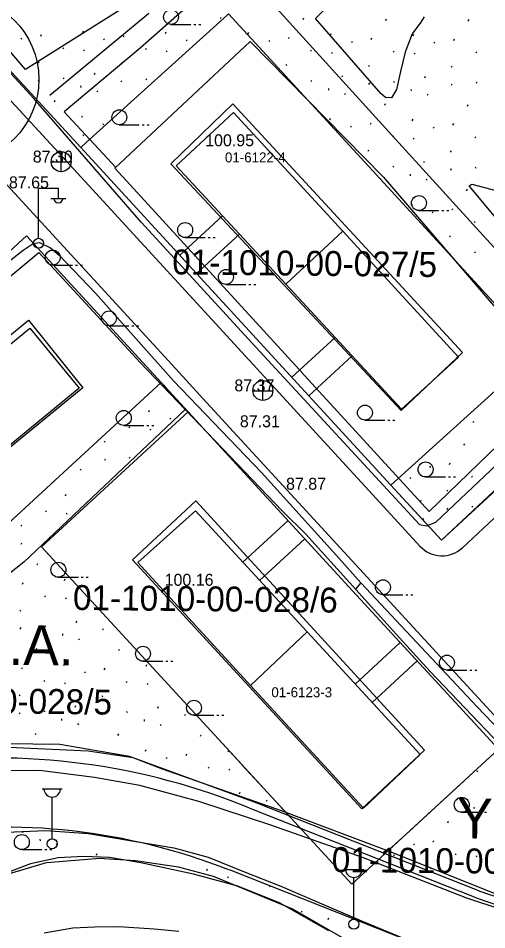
# Model space of a CAD drawing. Extents: x 412225 to 413380, y 4456471 to 4457189.
# Drawn here: x 412621.2 to 412668.2, y 4456847.1 to 4456938.5 of the extents above; entities that cross this region are included whole.
import ezdxf

# ---------------------------------------------------------------- set-up
doc = ezdxf.new("R2010")
doc.units = 0
for name, color, linetype in [('0_HALİHAZIR', 7, 'Continuous'), ('0_KADASTRO', 7, 'Continuous'), ('Level 27', 7, 'Continuous'), ('Level 28', 7, 'Continuous'), ('Level 41', 7, 'Continuous'), ('Level 56', 7, 'Continuous'), ('Level 57', 7, 'Continuous'), ('Level 58', 7, 'Continuous'), ('Level 59', 7, 'Continuous'), ('Level 62', 7, 'Continuous')]:
    doc.layers.add(name, color=color, linetype=linetype)

msp = doc.modelspace()

# ---------------------------------------------------------------- linework, layer by layer
at = {"layer": '0_HALİHAZIR'}
for p, q in [((412636.524, 4456937.892), (412638.524, 4456937.892)), ((412638.824, 4456937.892), (412639.024, 4456937.892)), ((412639.324, 4456937.892), (412639.524, 4456937.892)), ((412631.337, 4456927.833), (412633.337, 4456927.833)), ((412633.637, 4456927.833), (412633.837, 4456927.833)), ((412634.137, 4456927.833), (412634.337, 4456927.833)), ((412625.513, 4456923.114), (412625.513, 4456925.114)), ((412624.493, 4456924.105), (412626.493, 4456924.104)), ((412623.219, 4456916.464), (412623.219, 4456921.464)), ((412623.219, 4456921.464), (412625.219, 4456921.464)), ((412625.219, 4456920.464), (412625.219, 4456921.464)), ((412624.459, 4456920.424), (412625.959, 4456920.424)), ((412661.411, 4456919.221), (412663.411, 4456919.221)), ((412663.711, 4456919.221), (412663.911, 4456919.221)), ((412664.211, 4456919.221), (412664.411, 4456919.221)), ((412637.946, 4456916.512), (412639.946, 4456916.512)), ((412640.246, 4456916.512), (412640.446, 4456916.512)), ((412640.746, 4456916.512), (412640.946, 4456916.512)), ((412624.649, 4456913.757), (412626.649, 4456913.757)), ((412626.949, 4456913.757), (412627.149, 4456913.757)), ((412627.449, 4456913.757), (412627.649, 4456913.757)), ((412642.044, 4456911.809), (412644.044, 4456911.809)), ((412644.344, 4456911.809), (412644.544, 4456911.809)), ((412644.844, 4456911.809), (412645.044, 4456911.809)), ((412630.301, 4456907.658), (412632.301, 4456907.658)), ((412632.601, 4456907.658), (412632.801, 4456907.658)), ((412633.101, 4456907.658), (412633.301, 4456907.658)), ((412645.758, 4456900.162), (412645.758, 4456902.162)), ((412644.738, 4456901.152), (412646.738, 4456901.152)), ((412631.785, 4456897.664), (412633.785, 4456897.664)), ((412634.085, 4456897.664), (412634.285, 4456897.664)), ((412634.585, 4456897.664), (412634.785, 4456897.664)), ((412655.994, 4456898.197), (412657.994, 4456898.197)), ((412658.294, 4456898.197), (412658.494, 4456898.197)), ((412658.794, 4456898.197), (412658.994, 4456898.197)), ((412662.08, 4456892.496), (412664.08, 4456892.496)), ((412664.38, 4456892.496), (412664.58, 4456892.496)), ((412664.88, 4456892.496), (412665.08, 4456892.496)), ((412625.222, 4456882.431), (412627.222, 4456882.431)), ((412627.522, 4456882.431), (412627.722, 4456882.431)), ((412628.022, 4456882.431), (412628.222, 4456882.431)), ((412657.8, 4456880.673), (412659.8, 4456880.672)), ((412660.1, 4456880.672), (412660.3, 4456880.672)), ((412660.6, 4456880.672), (412660.8, 4456880.672)), ((412633.714, 4456874.008), (412635.714, 4456874.008)), ((412636.014, 4456874.008), (412636.214, 4456874.008)), ((412636.514, 4456874.008), (412636.714, 4456874.008)), ((412664.224, 4456873.117), (412666.224, 4456873.116)), ((412666.524, 4456873.116), (412666.724, 4456873.116)), ((412667.024, 4456873.116), (412667.224, 4456873.116)), ((412638.833, 4456868.586), (412640.833, 4456868.586)), ((412641.133, 4456868.586), (412641.333, 4456868.586)), ((412641.633, 4456868.586), (412641.833, 4456868.586)), ((412623.599, 4456861.192), (412625.599, 4456861.192)), ((412624.599, 4456856.192), (412624.599, 4456860.384)), ((412665.71, 4456858.853), (412667.711, 4456858.853)), ((412668.011, 4456858.853), (412668.211, 4456858.853)), ((412621.55, 4456855.111), (412623.55, 4456855.111)), ((412623.85, 4456855.111), (412624.05, 4456855.111)), ((412624.35, 4456855.111), (412624.55, 4456855.111)), ((412653.878, 4456853.121), (412655.878, 4456853.121)), ((412654.878, 4456848.121), (412654.878, 4456852.314))]:
    msp.add_line(p, q, dxfattribs=at)
for points in [[(412669.905, 4456964.223), (412640.886, 4456945.35), (412621.912, 4456933.376), (412608.502, 4456949.1), (412639.775, 4456968.887), (412659.868, 4456980.208), (412664.29, 4456973.005)], [(412661.467, 4456887.739), (412645.033, 4456905.513), (412633.541, 4456918.05), (412622.741, 4456930.466), (412609.011, 4456945.402), (412606.932, 4456948.166), (412606.21, 4456949.224), (412605.901, 4456950.124), (412605.894, 4456950.633), (412605.99, 4456950.782), (412606.232, 4456951.131), (412616.975, 4456957.14), (412641.688, 4456971.736)], [(412659.577, 4456933.177), (412659.163, 4456931.361), (412658.669, 4456930.538), (412658.065, 4456930.578), (412657.603, 4456930.979), (412651.033, 4456938.484), (412654.972, 4456942.391)], [(412645.761, 4456941.044), (412644.524, 4456941.972), (412643.543, 4456942.088), (412642.206, 4456942.036), (412640.91, 4456941.478), (412639.096, 4456940.538), (412633.445, 4456935.529), (412625.806, 4456929.138), (412630.972, 4456923.55)], [(412661.467, 4456887.739), (412662.17, 4456887.586), (412663.095, 4456887.959), (412679.73, 4456903.682), (412659.074, 4456926.379), (412645.761, 4456941.044)], [(412624.357, 4456930.793), (412634.285, 4456939.013)], [(412661.943, 4456938.644), (412661.609, 4456938.117), (412660.745, 4456936.963)], [(412660.745, 4456936.963), (412660.021, 4456935.125), (412659.577, 4456933.177)], [(412630.877, 4456923.461), (412644.458, 4456936.187)], [(412644.458, 4456936.187), (412657.853, 4456922.584), (412675.311, 4456902.222), (412670.352, 4456896.669)], [(412649.754, 4456902.883), (412632.419, 4456921.787), (412630.877, 4456923.461)], [(412670.182, 4456917.257), (412666.463, 4456921.689), (412666.721, 4456921.872), (412669.259, 4456921.191), (412670.745, 4456921.083), (412672.017, 4456921.118), (412673.268, 4456921.478), (412673.981, 4456921.799), (412674.307, 4456921.804), (412674.655, 4456921.45)], [(412586.225, 4456885.798), (412601.668, 4456898.648), (412620.277, 4456914.141), (412621.674, 4456915.263), (412622.684, 4456915.902), (412623.34, 4456916.01), (412624.416, 4456915.467), (412625.314, 4456914.757), (412628.953, 4456910.931), (412636.791, 4456902.138), (412645.62, 4456892.948), (412653.146, 4456884.609)], [(412591.319, 4456880.602), (412587.805, 4456885.558), (412623.242, 4456915.014), (412633.436, 4456903.99), (412647.682, 4456889.094)], [(412651.744, 4456900.713), (412649.605, 4456903.046)], [(412670.352, 4456896.669), (412662.455, 4456889.033), (412651.744, 4456900.713)], [(412637.945, 4456899.275), (412621.744, 4456883.95), (412601.277, 4456867.764)], [(412635.655, 4456863.173), (412632.712, 4456864.33), (412628.216, 4456864.971), (412618.808, 4456865.408), (412611.713, 4456865.008), (412604.825, 4456863.97), (412593.317, 4456861.895), (412589.231, 4456861.424), (412582.882, 4456860.625), (412578.297, 4456860.557), (412573.901, 4456861.085), (412571.802, 4456861.843), (412570.047, 4456862.738), (412558.81, 4456867.948), (412554.283, 4456870.692), (412550.76, 4456873.32), (412541.737, 4456882.227), (412530.428, 4456894.636)], [(412650.072, 4456886.741), (412647.671, 4456889.106)], [(412650.072, 4456886.741), (412659.473, 4456876.342)], [(412653.146, 4456884.609), (412655.596, 4456881.887)], [(412655.596, 4456881.887), (412655.038, 4456881.248)], [(412655.596, 4456881.887), (412667.239, 4456869.467), (412672.044, 4456864.462), (412672.911, 4456863.362), (412673.036, 4456862.676), (412672.994, 4456862.057)], [(412662.524, 4456872.993), (412659.473, 4456876.342)], [(412662.524, 4456872.993), (412673.026, 4456862.023), (412673.4, 4456861.017), (412673.404, 4456860.192)], [(412669.784, 4456849.055), (412666.217, 4456850.235), (412655.835, 4456854.291), (412646.533, 4456857.573), (412639.332, 4456859.95), (412633.392, 4456861.539), (412628.844, 4456862.327), (412623.327, 4456863.035), (412617.262, 4456863.012)], [(412673.404, 4456860.192), (412673.252, 4456858.267), (412672.378, 4456853.948), (412669.387, 4456850.535), (412658.624, 4456854.848), (412647.616, 4456859.009), (412635.655, 4456863.173)], [(412618.415, 4456856.79), (412623.951, 4456857.035), (412628.245, 4456856.737), (412632.793, 4456855.949), (412636.797, 4456855.284), (412640.262, 4456854.365), (412643.966, 4456852.858), (412647.537, 4456851.431), (412651.424, 4456849.762), (412655.642, 4456847.95), (412660.156, 4456846.077)], [(412652.353, 4456846.965), (412647.413, 4456849.769), (412643.247, 4456851.45), (412638.775, 4456852.65), (412633.482, 4456853.773), (412630.335, 4456854.302), (412627.786, 4456854.429), (412625.207, 4456854.276), (412622.405, 4456853.676), (412619.054, 4456852.427), (412615.022, 4456850.527), (412611.653, 4456848.275), (412608.162, 4456845.364)], [(412623.782, 4456846.743), (412626.684, 4456847.262), (412628.868, 4456847.376), (412631.301, 4456847.379), (412634.822, 4456847.151), (412637.307, 4456846.924)]]:
    msp.add_lwpolyline(points, dxfattribs=at)
for points in [[(412659.637, 4456899.176), (412636.519, 4456923.925), (412642.744, 4456929.921), (412665.799, 4456904.992)], [(412601.642, 4456880.156), (412596.096, 4456886.795), (412622.207, 4456908.219), (412627.673, 4456901.449)], [(412661.98, 4456865.081), (412655.689, 4456859.198), (412632.649, 4456884.176), (412639.006, 4456890.093)]]:
    msp.add_lwpolyline(points, close=True, dxfattribs=at)
for centre, radius in [((412636.524, 4456938.642), 0.75), ((412631.337, 4456928.583), 0.75), ((412625.498, 4456924.123), 1), ((412661.411, 4456919.971), 0.75), ((412637.946, 4456917.262), 0.75), ((412623.229, 4456915.939), 0.5), ((412624.649, 4456914.507), 0.75), ((412642.044, 4456912.559), 0.75), ((412630.301, 4456908.408), 0.75), ((412645.743, 4456901.171), 1), ((412631.785, 4456898.414), 0.75), ((412655.994, 4456898.947), 0.75), ((412662.08, 4456893.246), 0.75), ((412625.222, 4456883.181), 0.75), ((412657.8, 4456881.423), 0.75), ((412633.714, 4456874.758), 0.75), ((412664.224, 4456873.867), 0.75), ((412638.833, 4456869.336), 0.75), ((412665.711, 4456859.603), 0.75), ((412621.55, 4456855.861), 0.75), ((412624.599, 4456855.692), 0.5), ((412654.878, 4456847.621), 0.5)]:
    msp.add_circle(centre, radius, dxfattribs=at)
for centre, radius, start, end in [((412625.219, 4456920.467), 0.474, 184.83843, 355.14641), ((412624.599, 4456861.221), 0.837, 183.298, 356.90719), ((412654.878, 4456853.151), 0.837, 183.298, 356.90719)]:
    msp.add_arc(centre, radius, start, end, dxfattribs=at)
at = {"layer": '0_KADASTRO'}
for points in [[(412642.144, 4456938.796), (412627.999, 4456926.037), (412627.457, 4456925.548), (412610.535, 4456943.95)], [(412701.663, 4456940.335), (412731.651, 4456907.154), (412741.85, 4456895.869), (412723, 4456881.651), (412698.351, 4456863.216), (412671.192, 4456892.819), (412671.06, 4456892.963), (412670.904, 4456892.819), (412663.67, 4456886.167), (412661.8, 4456888.201), (412658.594, 4456891.688), (412673.248, 4456904.903), (412673.447, 4456905.083), (412642.309, 4456938.944)]]:
    msp.add_lwpolyline(points, dxfattribs=at)
for points in [[(412627.457, 4456925.548), (412627.999, 4456926.037), (412642.144, 4456938.796), (412642.309, 4456938.944), (412673.447, 4456905.083), (412673.248, 4456904.903), (412658.594, 4456891.688)], [(412586.676, 4456884.209), (412587.381, 4456884.857), (412598.621, 4456895.193), (412622.008, 4456916.7), (412635.546, 4456901.978), (412618.448, 4456886.255), (412600.214, 4456869.487), (412594.888, 4456875.278)], [(412623.532, 4456885.496), (412638.236, 4456899.017), (412654.744, 4456881.084), (412669.391, 4456865.173), (412654.669, 4456851.635), (412640.128, 4456867.447)]]:
    msp.add_lwpolyline(points, close=True, dxfattribs=at)
at = {"layer": 'Level 27'}
for points in [[(412698.351, 4456863.216), (412671.009, 4456893.019), (412663.67, 4456886.167), (412658.594, 4456891.688), (412627.457, 4456925.548), (412610.535, 4456943.95), (412609.853, 4456946.488), (412610.198, 4456948.664), (412611.072, 4456950.765), (412612.896, 4456952.445), (412618.421, 4456955.74), (412659.349, 4456980.825), (412662.956, 4456983.053), (412675.647, 4456990.653), (412677.81, 4456991.799), (412679.882, 4456991.945), (412681.966, 4456991.421), (412682.158, 4456991.258), (412683.551, 4456990.073), (412683.789, 4456989.871), (412711.969, 4456958.753), (412714.653, 4456955.79), (412757.812, 4456908.134)], [(412617.27, 4456921.852), (412615.804, 4456920.504), (412603.771, 4456909.439), (412581.938, 4456889.362), (412586.676, 4456884.209), (412587.381, 4456884.857), (412598.621, 4456895.193), (412622.008, 4456916.7)], [(412622.008, 4456916.7), (412635.546, 4456901.978), (412638.236, 4456899.017), (412654.744, 4456881.084), (412669.391, 4456865.173), (412680.541, 4456853.048)]]:
    msp.add_lwpolyline(points, dxfattribs=at)
at = {"layer": 'Level 28'}
for p, q in [((412645.067, 4456859.811), (412632.353, 4456864.457)), ((412667.266, 4456851.048), (412645.067, 4456859.811))]:
    msp.add_line(p, q, dxfattribs=at)
msp.add_lwpolyline([(412632.353, 4456864.457), (412625.372, 4456865.654), (412617.213, 4456865.769)], dxfattribs=at)
msp.add_arc((412675.435, 4456871.744), 22.25, 248.45902, 288.61317, dxfattribs=at)
at = {"layer": 'Level 41'}
for p, q in [((412641.494, 4456938.475), (412641.568, 4456938.634)), ((412649.787, 4456938.39), (412649.861, 4456938.549)), ((412658.08, 4456938.305), (412658.153, 4456938.464)), ((412666.372, 4456938.22), (412666.446, 4456938.379)), ((412623.452, 4456936.721), (412623.524, 4456936.88)), ((412627.666, 4456937.086), (412627.737, 4456937.245)), ((412631.744, 4456936.636), (412631.817, 4456936.796)), ((412635.958, 4456937.001), (412636.03, 4456937.16)), ((412644.251, 4456936.916), (412644.322, 4456937.076)), ((412648.329, 4456936.467), (412648.402, 4456936.626)), ((412652.543, 4456936.831), (412652.615, 4456936.991)), ((412660.836, 4456936.747), (412660.907, 4456936.906)), ((412621.462, 4456936.534), (412621.531, 4456936.427)), ((412629.754, 4456936.449), (412629.824, 4456936.342)), ((412638.047, 4456936.364), (412638.117, 4456936.257)), ((412646.339, 4456936.279), (412646.409, 4456936.172)), ((412654.632, 4456936.194), (412654.702, 4456936.087)), ((412656.622, 4456936.382), (412656.694, 4456936.541)), ((412662.924, 4456936.109), (412662.994, 4456936.002)), ((412664.914, 4456936.297), (412664.987, 4456936.456)), ((412625.66, 4456935.562), (412625.73, 4456935.454)), ((412627.757, 4456935.348), (412627.827, 4456935.24)), ((412633.952, 4456935.477), (412634.022, 4456935.369)), ((412636.049, 4456935.263), (412636.119, 4456935.155)), ((412650.538, 4456935.307), (412650.607, 4456935.199)), ((412652.634, 4456935.093), (412652.704, 4456934.986)), ((412658.83, 4456935.222), (412658.9, 4456935.114)), ((412660.927, 4456935.009), (412660.997, 4456934.901)), ((412667.123, 4456935.137), (412667.193, 4456935.029)), ((412623.189, 4456934.134), (412623.259, 4456934.026)), ((412631.482, 4456934.049), (412631.552, 4456933.941)), ((412648.067, 4456933.879), (412648.137, 4456933.771)), ((412628.829, 4456932.883), (412628.901, 4456933.041)), ((412656.359, 4456933.794), (412656.429, 4456933.687)), ((412664.652, 4456933.709), (412664.722, 4456933.602)), ((412623.227, 4456932.211), (412623.301, 4456932.371)), ((412625.696, 4456932.531), (412625.766, 4456932.423)), ((412631.52, 4456932.126), (412631.594, 4456932.286)), ((412633.988, 4456932.446), (412634.058, 4456932.338)), ((412650.574, 4456932.276), (412650.643, 4456932.169)), ((412653.706, 4456932.628), (412653.779, 4456932.787)), ((412658.866, 4456932.192), (412658.936, 4456932.084)), ((412661.999, 4456932.543), (412662.071, 4456932.702)), ((412667.159, 4456932.107), (412667.229, 4456931.999)), ((412627.446, 4456931.722), (412627.462, 4456931.562)), ((412629.071, 4456931.235), (412629.14, 4456931.128)), ((412652.323, 4456931.467), (412652.34, 4456931.307)), ((412656.398, 4456931.872), (412656.471, 4456932.031)), ((412660.616, 4456931.383), (412660.632, 4456931.222)), ((412664.69, 4456931.787), (412664.764, 4456931.946)), ((412624.822, 4456930.135), (412624.896, 4456930.294)), ((412653.948, 4456930.981), (412654.017, 4456930.873)), ((412662.241, 4456930.896), (412662.31, 4456930.788)), ((412657.993, 4456929.795), (412658.066, 4456929.955)), ((412666.285, 4456929.71), (412666.359, 4456929.87)), ((412627.578, 4456928.577), (412627.65, 4456928.736)), ((412652.456, 4456928.322), (412652.528, 4456928.481)), ((412660.749, 4456928.237), (412660.82, 4456928.396)), ((412629.667, 4456927.939), (412629.737, 4456927.832)), ((412654.545, 4456927.685), (412654.615, 4456927.578)), ((412656.535, 4456927.872), (412656.607, 4456928.031)), ((412662.837, 4456927.6), (412662.907, 4456927.493)), ((412664.827, 4456927.787), (412664.9, 4456927.947)), ((412627.67, 4456926.839), (412627.74, 4456926.731)), ((412658.743, 4456926.712), (412658.813, 4456926.605)), ((412667.036, 4456926.628), (412667.105, 4456926.52)), ((412660.84, 4456926.499), (412660.91, 4456926.391)), ((412656.272, 4456925.285), (412656.342, 4456925.177)), ((412664.565, 4456925.2), (412664.635, 4456925.092)), ((412661.912, 4456924.034), (412661.984, 4456924.192)), ((412658.779, 4456923.682), (412658.849, 4456923.574)), ((412664.603, 4456923.277), (412664.677, 4456923.437)), ((412667.072, 4456923.597), (412667.141, 4456923.489)), ((412660.529, 4456922.873), (412660.545, 4456922.713)), ((412662.154, 4456922.386), (412662.223, 4456922.279)), ((412666.198, 4456921.201), (412666.272, 4456921.36)), ((412660.662, 4456919.727), (412660.733, 4456919.887)), ((412664.74, 4456919.278), (412664.813, 4456919.437)), ((412662.75, 4456919.09), (412662.82, 4456918.983)), ((412666.948, 4456918.118), (412667.018, 4456918.01)), ((412664.478, 4456916.69), (412664.548, 4456916.583)), ((412664.524, 4456914.786), (412664.59, 4456914.927)), ((412666.984, 4456915.088), (412667.054, 4456914.98)), ((412635.796, 4456901.698), (412635.865, 4456901.59)), ((412634.304, 4456899.039), (412634.375, 4456899.199)), ((412636.392, 4456898.402), (412636.462, 4456898.295)), ((412632.298, 4456897.515), (412632.368, 4456897.407)), ((412634.395, 4456897.301), (412634.465, 4456897.194)), ((412666.81, 4456898.068), (412666.88, 4456897.961)), ((412629.827, 4456896.087), (412629.897, 4456895.979)), ((412665.937, 4456895.672), (412666.01, 4456895.831)), ((412629.866, 4456894.165), (412629.939, 4456894.324)), ((412632.334, 4456894.484), (412632.404, 4456894.377)), ((412664.479, 4456893.749), (412664.552, 4456893.908)), ((412627.416, 4456893.274), (412627.485, 4456893.166)), ((412662.489, 4456893.561), (412662.559, 4456893.455)), ((412660.492, 4456892.461), (412660.561, 4456892.353)), ((412666.687, 4456892.589), (412666.757, 4456892.482)), ((412664.216, 4456891.162), (412664.286, 4456891.054)), ((412625.924, 4456890.615), (412625.996, 4456890.774)), ((412628.013, 4456889.977), (412628.083, 4456889.871)), ((412661.563, 4456889.996), (412661.636, 4456890.154)), ((412623.918, 4456889.09), (412623.988, 4456888.982)), ((412664.255, 4456889.239), (412664.328, 4456889.398)), ((412666.723, 4456889.559), (412666.793, 4456889.451)), ((412626.015, 4456888.877), (412626.085, 4456888.769)), ((412661.806, 4456888.348), (412661.874, 4456888.24)), ((412621.448, 4456887.662), (412621.518, 4456887.555)), ((412621.486, 4456885.74), (412621.56, 4456885.899)), ((412623.954, 4456886.06), (412624.024, 4456885.952)), ((412623.081, 4456883.663), (412623.155, 4456883.823)), ((412621.623, 4456881.74), (412621.696, 4456881.899)), ((412625.837, 4456882.105), (412625.909, 4456882.264)), ((412623.831, 4456880.581), (412623.901, 4456880.473)), ((412625.928, 4456880.367), (412625.998, 4456880.259)), ((412621.361, 4456879.153), (412621.431, 4456879.045)), ((412621.399, 4456877.23), (412621.473, 4456877.39)), ((412623.867, 4456877.55), (412623.937, 4456877.442)), ((412627, 4456877.902), (412627.073, 4456878.06)), ((412629.692, 4456877.145), (412629.765, 4456877.305)), ((412625.617, 4456876.741), (412625.634, 4456876.581)), ((412627.242, 4456876.254), (412627.311, 4456876.147)), ((412622.994, 4456875.154), (412623.067, 4456875.313)), ((412631.286, 4456875.069), (412631.36, 4456875.228)), ((412625.75, 4456873.596), (412625.822, 4456873.755)), ((412634.043, 4456873.511), (412634.114, 4456873.67)), ((412621.536, 4456873.231), (412621.609, 4456873.39)), ((412627.839, 4456872.958), (412627.908, 4456872.851)), ((412629.829, 4456873.146), (412629.901, 4456873.305)), ((412623.744, 4456872.071), (412623.814, 4456871.963)), ((412625.841, 4456871.858), (412625.911, 4456871.75)), ((412632.037, 4456871.986), (412632.107, 4456871.878)), ((412634.134, 4456871.773), (412634.204, 4456871.665)), ((412621.274, 4456870.643), (412621.343, 4456870.535)), ((412629.566, 4456870.558), (412629.636, 4456870.451)), ((412623.78, 4456869.04), (412623.85, 4456868.933)), ((412626.913, 4456869.392), (412626.986, 4456869.551)), ((412632.073, 4456868.956), (412632.143, 4456868.848)), ((412635.206, 4456869.308), (412635.278, 4456869.466)), ((412621.312, 4456868.721), (412621.385, 4456868.88)), ((412625.53, 4456868.232), (412625.546, 4456868.071)), ((412629.604, 4456868.636), (412629.678, 4456868.795)), ((412633.823, 4456868.147), (412633.839, 4456867.986)), ((412637.897, 4456868.551), (412637.971, 4456868.71)), ((412627.155, 4456867.745), (412627.224, 4456867.637)), ((412635.448, 4456867.66), (412635.517, 4456867.552)), ((412622.907, 4456866.644), (412622.98, 4456866.804)), ((412631.199, 4456866.559), (412631.273, 4456866.719)), ((412639.492, 4456866.475), (412639.565, 4456866.634)), ((412633.955, 4456865.001), (412634.027, 4456865.16)), ((412636.044, 4456864.364), (412636.114, 4456864.257)), ((412638.034, 4456864.551), (412638.107, 4456864.711)), ((412642.248, 4456864.916), (412642.316, 4456865.067)), ((412640.242, 4456863.392), (412640.312, 4456863.284)), ((412642.339, 4456863.178), (412642.409, 4456863.071)), ((412667.242, 4456863.003), (412667.312, 4456862.895)), ((412643.412, 4456860.716), (412643.484, 4456860.871)), ((412646.102, 4456859.957), (412646.176, 4456860.116)), ((412665.181, 4456860.186), (412665.251, 4456860.078)), ((412666.931, 4456859.377), (412666.947, 4456859.217)), ((412664.307, 4456857.79), (412664.381, 4456857.949)), ((412621.6, 4456856.947), (412621.671, 4456856.84)), ((412623.358, 4456856.156), (412623.376, 4456855.996)), ((412667.063, 4456856.231), (412667.135, 4456856.391)), ((412624.988, 4456855.686), (412625.058, 4456855.579)), ((412660.859, 4456855.679), (412660.929, 4456855.572)), ((412662.849, 4456855.867), (412662.852, 4456855.873)), ((412662.852, 4456855.873), (412662.922, 4456856.026)), ((412629.044, 4456854.542), (412629.116, 4456854.702)), ((412658.862, 4456854.578), (412658.932, 4456854.471)), ((412665.058, 4456854.707), (412665.128, 4456854.599)), ((412667.155, 4456854.493), (412667.225, 4456854.386)), ((412640.109, 4456853.012), (412640.179, 4456853.172)), ((412662.587, 4456853.279), (412662.657, 4456853.171)), ((412642.204, 4456852.396), (412642.275, 4456852.29)), ((412646.418, 4456851.458), (412646.483, 4456851.36)), ((412649.608, 4456848.821), (412649.679, 4456848.98)), ((412652.307, 4456848.092), (412652.379, 4456848.252))]:
    msp.add_line(p, q, dxfattribs=at)
at = {"layer": 'Level 57'}
for p, q in [((412669.391, 4456865.173), (412660.451, 4456856.952)), ((412660.452, 4456856.952), (412658.006, 4456854.703)), ((412660.451, 4456856.952), (412660.451, 4456856.952))]:
    msp.add_line(p, q, dxfattribs=at)
for points in [[(412627.457, 4456925.548), (412627.999, 4456926.037), (412642.144, 4456938.796), (412642.309, 4456938.944), (412673.447, 4456905.083), (412673.248, 4456904.903), (412658.594, 4456891.688)], [(412600.214, 4456869.487), (412618.448, 4456886.255), (412635.546, 4456901.978)], [(412638.236, 4456899.017), (412623.532, 4456885.496), (412640.128, 4456867.447), (412643.652, 4456863.615)], [(412643.651, 4456863.615), (412648.337, 4456858.52)], [(412643.652, 4456863.615), (412643.652, 4456863.615)]]:
    msp.add_lwpolyline(points, dxfattribs=at)
at = {"layer": 'Level 58'}
msp.add_circle((412614.851, 4456932.373), 8.4, dxfattribs=at)
at = {"layer": 'Level 59'}
for p, q in [((412641.706, 4456918.689), (412637.404, 4456914.732)), ((412643.406, 4456916.854), (412639.097, 4456912.891)), ((412648.054, 4456911.835), (412653.765, 4456917.153)), ((412653.007, 4456906.488), (412648.66, 4456902.491)), ((412654.706, 4456904.653), (412650.353, 4456900.65)), ((412643.729, 4456883.931), (412648.273, 4456888.114)), ((412645.425, 4456882.095), (412649.966, 4456886.275)), ((412644.499, 4456871.571), (412650.186, 4456876.944)), ((412655.015, 4456871.71), (412659.54, 4456875.875)), ((412656.71, 4456869.872), (412661.233, 4456874.036))]:
    msp.add_line(p, q, dxfattribs=at)
for points in [[(412648.054, 4456911.835), (412637.058, 4456923.707), (412642.803, 4456929.056), (412653.765, 4456917.153)], [(412653.765, 4456917.153), (412665.371, 4456904.503), (412659.659, 4456899.306), (412648.054, 4456911.835)]]:
    msp.add_lwpolyline(points, dxfattribs=at)
for points in [[(412601.486, 4456880.243), (412596.487, 4456886.304), (412609.595, 4456896.955), (412622.351, 4456907.43), (412627.306, 4456901.397), (412614.55, 4456890.922)], [(412633.211, 4456883.928), (412638.968, 4456889.082), (412650.186, 4456876.944), (412661.54, 4456864.638), (412655.853, 4456859.265), (412644.499, 4456871.571)]]:
    msp.add_lwpolyline(points, close=True, dxfattribs=at)
at = {"layer": 'Level 62'}
for p, q in [((412666.99, 4456850.35), (412644.791, 4456859.113)), ((412623.984, 4456853.782), (412620.195, 4456852.655)), ((412629.369, 4456854.22), (412624.061, 4456853.782)), ((412632.976, 4456853.981), (412629.292, 4456854.22)), ((412637.272, 4456853.345), (412632.976, 4456853.981)), ((412640.787, 4456852.41), (412637.272, 4456853.345)), ((412664.604, 4456844.304), (412642.404, 4456853.067)), ((412648.748, 4456849.117), (412640.787, 4456852.41)), ((412653.989, 4456846.13), (412648.748, 4456849.117))]:
    msp.add_line(p, q, dxfattribs=at)
for points in [[(412599.756, 4456943.853), (412623.48, 4456918.054)], [(412661.516, 4456885.555), (412657.122, 4456890.334), (412625.985, 4456924.194), (412609.85, 4456941.74)], [(412623.48, 4456918.054), (412637.022, 4456903.327), (412639.712, 4456900.367), (412656.215, 4456882.439), (412670.863, 4456866.527), (412681.837, 4456854.593)], [(412669.424, 4456888.804), (412665.772, 4456885.393)]]:
    msp.add_lwpolyline(points, dxfattribs=at)
for centre, radius, start, end in [((412663.724, 4456887.586), 3, 222.59549, 313.03474), ((412618.899, 4456797.1), 67.202, 67.33879, 97.60635), ((412619.746, 4456795.863), 61.5, 68.45902, 98.72658), ((412675.435, 4456871.744), 23, 248.45902, 291.47152)]:
    msp.add_arc(centre, radius, start, end, dxfattribs=at)

# ---------------------------------------------------------------- texts
at = {"layer": '0_HALİHAZIR'}
for s, p in [('100.95', (412639.955, 4456925.673)), ('87.30', (412622.649, 4456924.035)), ('87.65', (412620.256, 4456921.45)), ('87.37', (412642.884, 4456901.083)), ('87.31', (412643.437, 4456897.481)), ('87.87', (412648.073, 4456891.21)), ('100.16', (412635.885, 4456881.576))]:
    msp.add_text(s, height=1.2, dxfattribs=at).set_placement(p)
at = {"layer": '0_KADASTRO'}
for s, p in [('01-6122-4', (412641.941, 4456924.052)), ('01-6122-4', (412641.941, 4456924.052)), ('01-6123-3', (412646.601, 4456870.396)), ('01-6123-3', (412646.601, 4456870.396))]:
    msp.add_text(s, height=1, dxfattribs=at).set_placement(p)
at = {"layer": 'Level 41'}
for p in [(412616.635, 4456873.688), (412665.225, 4456856.254)]:
    msp.add_text('Y.A.', height=4, rotation=359.4136, dxfattribs=at).set_placement(p)
at = {"layer": 'Level 56'}
for s, p in [('01-1010-00-027/5', (412636.638, 4456912.823)), ('01-1010-00-028/6', (412626.674, 4456879.157)), ('01-1010-00-028/5', (412604.008, 4456868.929)), ('01-1010-00-028/7', (412652.649, 4456852.867))]:
    msp.add_text(s, height=2.5, rotation=359.4136, dxfattribs=at).set_placement(p)

doc.saveas('drawing.dxf')
